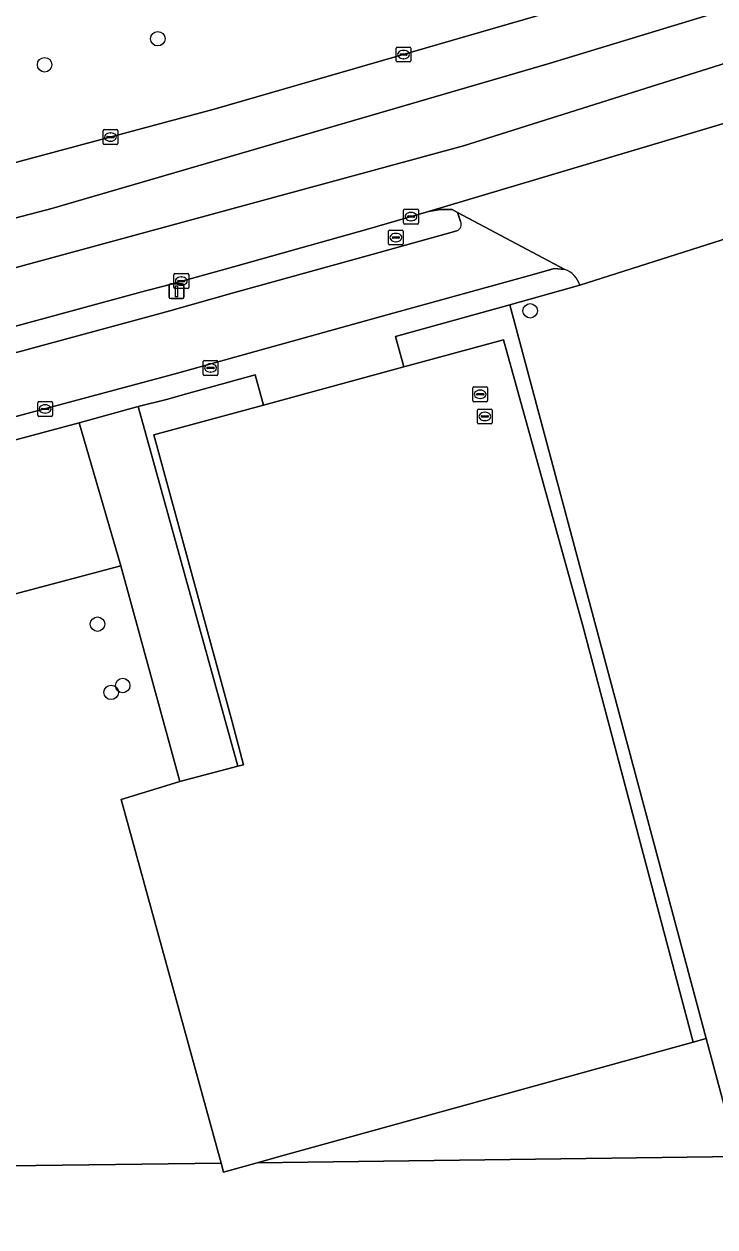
# Model space of a CAD drawing. Extents: x 161477 to 163040, y 383680 to 384871.
# Drawn here: x 162640.3 to 162686.9, y 384057.7 to 384139 of the extents above; entities that cross this region are included whole.
import ezdxf

# ---------------------------------------------------------------- set-up
doc = ezdxf.new("R2010")
doc.units = 0
for name, color, linetype in [('IMGEO_Berm_groen', 7, 'Continuous'), ('IMGEO_Berm_open', 7, 'Continuous'), ('IMGEO_Boom', 7, 'Continuous'), ('IMGEO_Erf', 7, 'Continuous'), ('IMGEO_Fietspad_gesloten', 7, 'Continuous'), ('IMGEO_Gemengd_bos', 7, 'Continuous'), ('IMGEO_Groenvoorziening', 7, 'Continuous'), ('IMGEO_Hek', 7, 'Continuous'), ('IMGEO_Kolk', 7, 'Continuous'), ('IMGEO_Lichtmast', 7, 'Continuous'), ('IMGEO_Loofbos', 7, 'Continuous'), ('IMGEO_Parkeervlak_halfverhard', 7, 'Continuous'), ('IMGEO_Rijbaan_lokaal_gesloten', 7, 'Continuous'), ('IMGEO_Rijbaan_lokaal_open', 7, 'Continuous'), ('IMGEO_Rioolput', 7, 'Continuous'), ('IMGEO_Voetpad_open', 7, 'Continuous')]:
    doc.layers.add(name, color=color, linetype=linetype)

msp = doc.modelspace()

# ---------------------------------------------------------------- linework, layer by layer
at = {"layer": 'IMGEO_Berm_groen'}
msp.add_lwpolyline([(162624.316, 384125.348), (162630.84, 384127.269), (162653.097, 384133.241), (162675.824, 384139.822)], dxfattribs=at)
at = {"layer": 'IMGEO_Berm_open'}
for points in [[(162669.737, 384125.657), (162669.534, 384126.257), (162669.155, 384126.473), (162668.374, 384126.475), (162667.569, 384126.325), (162663.369, 384125.113), (162653.838, 384122.42), (162649.683, 384121.292), (162648.447, 384120.958), (162638.856, 384118.353), (162638.79, 384118.336), (162639.308, 384116.69), (162648.941, 384119.295), (162650.1, 384119.613), (162654.297, 384120.805), (162663.823, 384123.443)], [(162663.823, 384123.443), (162668.763, 384124.811), (162669.489, 384125.014)]]:
    msp.add_lwpolyline(points, dxfattribs=at)
msp.add_arc((162669.287, 384125.461), 0.491, 294.30716, 23.51038, dxfattribs=at)
at = {"layer": 'IMGEO_Boom'}
for centre in [(162649.283, 384138.011), (162641.636, 384136.247), (162674.434, 384119.616), (162645.21, 384098.436), (162646.911, 384094.286), (162646.132, 384093.825)]:
    msp.add_circle(centre, 0.489, dxfattribs=at)
at = {"layer": 'IMGEO_Erf'}
msp.add_lwpolyline([(162798.926, 384159.33), (162786.436, 384156.561), (162774.712, 384153.21), (162758.143, 384148.027), (162747.545, 384144.493), (162690.866, 384125.557), (162687.83, 384124.545), (162677.779, 384121.339), (162673.066, 384120.031), (162686.326, 384070.434), (162688.461, 384062.449), (162691.841, 384062.161), (162692.367, 384062.116), (162692.853, 384062.075), (162705.998, 384060.956), (162860.58, 384047.792)], dxfattribs=at)
msp.add_lwpolyline([(162677.99, 384098.32), (162672.64, 384117.656), (162665.894, 384115.821), (162656.414, 384113.241), (162649.017, 384111.229), (162654.299, 384091.831), (162655.073, 384088.928), (162654.684, 384088.826), (162650.769, 384087.798), (162650.701, 384087.781), (162646.81, 384086.589), (162653.556, 384061.999), (162653.723, 384061.389), (162655.99, 384062.031), (162657.668, 384062.506), (162685.45, 384070.187)], close=True, dxfattribs=at)
at = {"layer": 'IMGEO_Fietspad_gesloten'}
for points in [[(162689.546, 384132.894), (162667.569, 384126.325), (162668.374, 384126.475), (162669.155, 384126.473), (162669.534, 384126.257), (162676.776, 384122.41)], [(162632.735, 384110.62), (162635.482, 384111.353), (162649.454, 384115.076), (162650.619, 384115.406), (162655.45, 384116.754), (162664.926, 384119.382), (162674.734, 384122.101), (162676.06, 384122.471), (162676.776, 384122.41), (162669.534, 384126.257), (162669.737, 384125.657)], [(162669.489, 384125.014), (162668.763, 384124.811), (162663.823, 384123.443), (162654.297, 384120.805), (162650.1, 384119.613), (162648.941, 384119.295), (162639.308, 384116.69), (162639.292, 384116.686), (162637.487, 384116.224), (162628.414, 384113.844), (162618.694, 384111.319)], [(162677.779, 384121.339), (162687.83, 384124.545)]]:
    msp.add_lwpolyline(points, dxfattribs=at)
for centre, radius, start, end in [((162669.287, 384125.461), 0.491, 294.30716, 23.51038), ((162676.294, 384120.953), 1.534, 14.55498, 71.68926)]:
    msp.add_arc(centre, radius, start, end, dxfattribs=at)
at = {"layer": 'IMGEO_Gemengd_bos'}
msp.add_lwpolyline([(162511.537, 384046.618), (162535.748, 384049.356), (162548.786, 384051.037), (162594.952, 384054.682), (162613.077, 384055.512), (162623.236, 384055.977), (162633.993, 384056.317), (162654.325, 384056.551), (162662.001, 384056.383), (162686.23, 384056.141), (162691.899, 384055.834), (162699.379, 384055.269), (162699.546, 384058.17), (162692.571, 384058.764), (162692.853, 384062.075), (162692.367, 384062.116), (162691.841, 384062.161), (162688.461, 384062.449), (162655.99, 384062.031), (162653.723, 384061.389), (162653.556, 384061.999), (162633.881, 384061.746), (162502.611, 384051.259)], dxfattribs=at)
at = {"layer": 'IMGEO_Groenvoorziening'}
msp.add_lwpolyline([(162656.414, 384113.241), (162655.867, 384115.289), (162651.375, 384114.043), (162649.863, 384113.625), (162647.967, 384113.145), (162654.684, 384088.826), (162655.073, 384088.928), (162654.299, 384091.831), (162649.017, 384111.229)], close=True, dxfattribs=at)
at = {"layer": 'IMGEO_Hek'}
for points in [[(162665.894, 384115.821), (162672.64, 384117.656), (162677.99, 384098.32)], [(162656.414, 384113.241), (162665.894, 384115.821)], [(162654.299, 384091.831), (162649.017, 384111.229), (162656.414, 384113.241)], [(162677.99, 384098.32), (162685.45, 384070.187), (162657.668, 384062.506), (162655.99, 384062.031), (162653.723, 384061.389), (162653.556, 384061.999), (162646.81, 384086.589), (162650.701, 384087.781), (162650.769, 384087.798)], [(162654.299, 384091.831), (162655.073, 384088.928)], [(162650.769, 384087.798), (162654.684, 384088.826)], [(162654.684, 384088.826), (162655.073, 384088.928)]]:
    msp.add_lwpolyline(points, dxfattribs=at)
at = {"layer": 'IMGEO_Kolk'}
for p, q in [((162665.38, 384136.513), (162665.38, 384137.365)), ((162665.455, 384137.439), (162666.307, 384137.439)), ((162665.639, 384136.933), (162665.639, 384136.945)), ((162666.077, 384136.896), (162665.679, 384136.896)), ((162665.682, 384136.982), (162666.08, 384136.982)), ((162665.868, 384137.219), (162665.893, 384137.219)), ((162666.123, 384136.945), (162666.123, 384136.933)), ((162666.381, 384137.365), (162666.381, 384136.513)), ((162666.307, 384136.439), (162665.455, 384136.439)), ((162665.891, 384136.659), (162665.866, 384136.659)), ((162645.588, 384130.936), (162645.588, 384131.788)), ((162645.663, 384131.862), (162646.515, 384131.862)), ((162646.589, 384131.788), (162646.589, 384130.936)), ((162645.847, 384131.356), (162645.847, 384131.368)), ((162646.285, 384131.319), (162645.887, 384131.319)), ((162645.89, 384131.405), (162646.288, 384131.405)), ((162646.099, 384131.082), (162646.074, 384131.082)), ((162646.076, 384131.642), (162646.101, 384131.642)), ((162646.331, 384131.368), (162646.331, 384131.356)), ((162646.515, 384130.862), (162645.663, 384130.862)), ((162665.883, 384125.557), (162665.883, 384126.409)), ((162665.958, 384126.483), (162666.81, 384126.483)), ((162666.371, 384126.263), (162666.396, 384126.263)), ((162666.884, 384126.409), (162666.884, 384125.557)), ((162666.81, 384125.483), (162665.958, 384125.483)), ((162666.142, 384125.977), (162666.142, 384125.989)), ((162666.58, 384125.94), (162666.182, 384125.94)), ((162666.185, 384126.026), (162666.583, 384126.026)), ((162666.394, 384125.703), (162666.369, 384125.703)), ((162666.626, 384125.989), (162666.626, 384125.977)), ((162650.368, 384121.202), (162650.368, 384122.054)), ((162650.443, 384122.128), (162651.295, 384122.128)), ((162651.369, 384122.054), (162651.369, 384121.202)), ((162650.627, 384121.622), (162650.627, 384121.634)), ((162651.065, 384121.585), (162650.667, 384121.585)), ((162650.67, 384121.671), (162651.068, 384121.671)), ((162650.879, 384121.348), (162650.854, 384121.348)), ((162650.856, 384121.908), (162650.881, 384121.908)), ((162651.111, 384121.634), (162651.111, 384121.622)), ((162651.295, 384121.128), (162650.443, 384121.128)), ((162652.343, 384115.327), (162652.343, 384116.179)), ((162652.418, 384116.253), (162653.27, 384116.253)), ((162652.602, 384115.747), (162652.602, 384115.759)), ((162653.04, 384115.71), (162652.642, 384115.71)), ((162652.645, 384115.796), (162653.043, 384115.796)), ((162652.831, 384116.033), (162652.856, 384116.033)), ((162653.086, 384115.759), (162653.086, 384115.747)), ((162653.344, 384116.179), (162653.344, 384115.327)), ((162653.27, 384115.253), (162652.418, 384115.253)), ((162652.854, 384115.473), (162652.829, 384115.473)), ((162641.174, 384112.554), (162641.174, 384113.406)), ((162641.249, 384113.48), (162642.101, 384113.48)), ((162641.662, 384113.26), (162641.687, 384113.26)), ((162642.175, 384113.406), (162642.175, 384112.554)), ((162642.101, 384112.48), (162641.249, 384112.48)), ((162641.433, 384112.974), (162641.433, 384112.986)), ((162641.871, 384112.937), (162641.473, 384112.937)), ((162641.476, 384113.023), (162641.874, 384113.023)), ((162641.685, 384112.7), (162641.66, 384112.7)), ((162641.917, 384112.986), (162641.917, 384112.974))]:
    msp.add_line(p, q, dxfattribs=at)
for points in [[(162665.38, 384136.513), (162665.38, 384137.365)], [(162665.455, 384137.439), (162666.307, 384137.439)], [(162666.381, 384137.365), (162666.381, 384136.513)], [(162666.307, 384136.439), (162665.455, 384136.439)], [(162645.588, 384130.936), (162645.588, 384131.788)], [(162645.663, 384131.862), (162646.515, 384131.862)], [(162646.589, 384131.788), (162646.589, 384130.936)], [(162646.515, 384130.862), (162645.663, 384130.862)], [(162665.883, 384125.557), (162665.883, 384126.409)], [(162665.958, 384126.483), (162666.81, 384126.483)], [(162666.884, 384126.409), (162666.884, 384125.557)], [(162666.81, 384125.483), (162665.958, 384125.483)], [(162650.368, 384121.202), (162650.368, 384122.054)], [(162650.443, 384122.128), (162651.295, 384122.128)], [(162651.369, 384122.054), (162651.369, 384121.202)], [(162651.295, 384121.128), (162650.443, 384121.128)], [(162652.343, 384115.327), (162652.343, 384116.179)], [(162652.418, 384116.253), (162653.27, 384116.253)], [(162653.344, 384116.179), (162653.344, 384115.327)], [(162653.27, 384115.253), (162652.418, 384115.253)], [(162641.174, 384112.554), (162641.174, 384113.406)], [(162641.249, 384113.48), (162642.101, 384113.48)], [(162642.175, 384113.406), (162642.175, 384112.554)], [(162642.101, 384112.48), (162641.249, 384112.48)]]:
    msp.add_lwpolyline(points, dxfattribs=at)
for centre, radius, start, end in [((162665.457, 384137.363), 0.0765, 91.55205, 178.44795), ((162665.457, 384137.363), 0.0765, 91.55205, 178.44795), ((162665.679, 384136.942), 0.0403, 85.87752, 175.75265), ((162665.676, 384136.932), 0.0366, 178.93798, 274.71019), ((162666.08, 384136.939), 0.043, 264.86636, 352.45326), ((162666.084, 384136.944), 0.0386, 1.73085, 96.63898), ((162666.305, 384137.363), 0.0765, 1.55205, 88.44795), ((162666.305, 384137.363), 0.0765, 1.55205, 88.44795), ((162665.457, 384136.515), 0.0765, 181.55205, 268.44795), ((162665.457, 384136.515), 0.0765, 181.55205, 268.44795), ((162666.305, 384136.515), 0.0765, 271.55205, 358.44795), ((162666.305, 384136.515), 0.0765, 271.55205, 358.44795), ((162645.665, 384131.786), 0.0765, 91.55205, 178.44795), ((162645.665, 384131.786), 0.0765, 91.55205, 178.44795), ((162646.513, 384131.786), 0.0765, 1.55205, 88.44795), ((162646.513, 384131.786), 0.0765, 1.55205, 88.44795), ((162645.887, 384131.365), 0.0403, 85.87752, 175.75265), ((162645.884, 384131.355), 0.0366, 178.93798, 274.71019), ((162646.288, 384131.362), 0.043, 264.86636, 352.45326), ((162646.292, 384131.367), 0.0386, 1.73085, 96.63898), ((162645.665, 384130.938), 0.0765, 181.55205, 268.44795), ((162645.665, 384130.938), 0.0765, 181.55205, 268.44795), ((162646.513, 384130.938), 0.0765, 271.55205, 358.44795), ((162646.513, 384130.938), 0.0765, 271.55205, 358.44795), ((162665.96, 384126.407), 0.0765, 91.55205, 178.44795), ((162665.96, 384126.407), 0.0765, 91.55205, 178.44795), ((162666.808, 384126.407), 0.0765, 1.55205, 88.44795), ((162666.808, 384126.407), 0.0765, 1.55205, 88.44795), ((162665.96, 384125.559), 0.0765, 181.55205, 268.44795), ((162665.96, 384125.559), 0.0765, 181.55205, 268.44795), ((162666.182, 384125.986), 0.0403, 85.87752, 175.75265), ((162666.179, 384125.976), 0.0366, 178.93798, 274.71019), ((162666.583, 384125.983), 0.043, 264.86636, 352.45326), ((162666.587, 384125.988), 0.0386, 1.73085, 96.63898), ((162666.808, 384125.559), 0.0765, 271.55205, 358.44795), ((162666.808, 384125.559), 0.0765, 271.55205, 358.44795), ((162650.445, 384122.052), 0.0765, 91.55205, 178.44795), ((162650.445, 384122.052), 0.0765, 91.55205, 178.44795), ((162651.293, 384122.052), 0.0765, 1.55205, 88.44795), ((162651.293, 384122.052), 0.0765, 1.55205, 88.44795), ((162650.667, 384121.631), 0.0403, 85.87752, 175.75265), ((162650.664, 384121.621), 0.0366, 178.93798, 274.71019), ((162651.068, 384121.628), 0.043, 264.86636, 352.45326), ((162651.072, 384121.633), 0.0386, 1.73085, 96.63898), ((162650.445, 384121.204), 0.0765, 181.55205, 268.44795), ((162650.445, 384121.204), 0.0765, 181.55205, 268.44795), ((162651.293, 384121.204), 0.0765, 271.55205, 358.44795), ((162651.293, 384121.204), 0.0765, 271.55205, 358.44795), ((162652.42, 384116.177), 0.0765, 91.55205, 178.44795), ((162652.42, 384116.177), 0.0765, 91.55205, 178.44795), ((162652.642, 384115.756), 0.0403, 85.87752, 175.75265), ((162652.639, 384115.746), 0.0366, 178.93798, 274.71019), ((162653.043, 384115.753), 0.043, 264.86636, 352.45326), ((162653.047, 384115.758), 0.0386, 1.73085, 96.63898), ((162653.268, 384116.177), 0.0765, 1.55205, 88.44795), ((162653.268, 384116.177), 0.0765, 1.55205, 88.44795), ((162652.42, 384115.329), 0.0765, 181.55205, 268.44795), ((162652.42, 384115.329), 0.0765, 181.55205, 268.44795), ((162653.268, 384115.329), 0.0765, 271.55205, 358.44795), ((162653.268, 384115.329), 0.0765, 271.55205, 358.44795), ((162641.251, 384113.404), 0.0765, 91.55205, 178.44795), ((162641.251, 384113.404), 0.0765, 91.55205, 178.44795), ((162642.099, 384113.404), 0.0765, 1.55205, 88.44795), ((162642.099, 384113.404), 0.0765, 1.55205, 88.44795), ((162641.251, 384112.556), 0.0765, 181.55205, 268.44795), ((162641.251, 384112.556), 0.0765, 181.55205, 268.44795), ((162641.473, 384112.983), 0.0403, 85.87752, 175.75265), ((162641.47, 384112.973), 0.0366, 178.93798, 274.71019), ((162641.874, 384112.98), 0.043, 264.86636, 352.45326), ((162641.878, 384112.985), 0.0386, 1.73085, 96.63898), ((162642.099, 384112.556), 0.0765, 271.55205, 358.44795), ((162642.099, 384112.556), 0.0765, 271.55205, 358.44795)]:
    msp.add_arc(centre, radius, start, end, dxfattribs=at)
for centre, major_axis, ratio, start_param, end_param in [((162665.867, 384136.939), (-0.387, 0.002), 0.722429, 4.712389, 7.853982), ((162665.892, 384136.939), (-0.39, 0.002), 0.717154, 1.570796, 4.712389), ((162646.075, 384131.362), (-0.387, 0.002), 0.722429, 4.712389, 7.853982), ((162646.1, 384131.362), (-0.39, 0.002), 0.717154, 1.570796, 4.712389), ((162666.37, 384125.983), (-0.387, 0.002), 0.722429, 4.712389, 7.853982), ((162666.395, 384125.983), (-0.39, 0.002), 0.717154, 1.570796, 4.712389), ((162650.855, 384121.628), (-0.387, 0.002), 0.722429, 4.712389, 7.853982), ((162650.88, 384121.628), (-0.39, 0.002), 0.717154, 1.570796, 4.712389), ((162652.83, 384115.753), (-0.387, 0.002), 0.722429, 4.712389, 7.853982), ((162652.855, 384115.753), (-0.39, 0.002), 0.717154, 1.570796, 4.712389), ((162641.661, 384112.98), (-0.387, 0.002), 0.722429, 4.712389, 7.853982), ((162641.686, 384112.98), (-0.39, 0.002), 0.717154, 1.570796, 4.712389)]:
    msp.add_ellipse(centre, major_axis=major_axis, ratio=ratio, start_param=start_param, end_param=end_param, dxfattribs=at)
at = {"layer": 'IMGEO_Lichtmast'}
for p, q in [((162650.055, 384120.537), (162650.055, 384121.337)), ((162650.055, 384121.337), (162650.055, 384120.537)), ((162650.155, 384121.437), (162650.945, 384121.437)), ((162650.945, 384121.437), (162650.155, 384121.437)), ((162651.045, 384121.337), (162651.045, 384120.537)), ((162651.045, 384120.537), (162651.045, 384121.337)), ((162650.945, 384120.437), (162650.155, 384120.437)), ((162650.155, 384120.437), (162650.945, 384120.437))]:
    msp.add_line(p, q, dxfattribs=at)
msp.add_lwpolyline([(162650.475, 384121.312), (162650.625, 384121.312), (162650.625, 384120.562), (162650.475, 384120.562), (162650.475, 384121.312)], dxfattribs=at)
for centre, start, end in [((162650.155, 384121.337), 90, 180), ((162650.155, 384121.337), 90, 180), ((162650.945, 384121.337), 0, 90), ((162650.945, 384121.337), 360, 90), ((162650.155, 384120.537), 180, 270), ((162650.155, 384120.537), 180, 270), ((162650.945, 384120.537), 270, 0), ((162650.945, 384120.537), 270, 0)]:
    msp.add_arc(centre, 0.1, start, end, dxfattribs=at)
at = {"layer": 'IMGEO_Loofbos'}
for points in [[(162673.066, 384120.031), (162665.334, 384117.884), (162665.894, 384115.821), (162672.64, 384117.656), (162677.99, 384098.32), (162685.45, 384070.187), (162686.326, 384070.434)], [(162646.81, 384086.589), (162650.701, 384087.781), (162650.769, 384087.798), (162646.776, 384102.377), (162635.654, 384099.426), (162634.214, 384104.529), (162632.931, 384109.111), (162621.991, 384106.209), (162633.881, 384061.746), (162653.556, 384061.999)], [(162686.326, 384070.434), (162685.45, 384070.187), (162657.668, 384062.506), (162655.99, 384062.031), (162688.461, 384062.449)]]:
    msp.add_lwpolyline(points, close=True, dxfattribs=at)
at = {"layer": 'IMGEO_Parkeervlak_halfverhard'}
msp.add_lwpolyline([(162643.973, 384112.033), (162636.037, 384109.915), (162635.853, 384109.878), (162632.931, 384109.111), (162634.214, 384104.529), (162635.654, 384099.426), (162646.776, 384102.377)], close=True, dxfattribs=at)
at = {"layer": 'IMGEO_Rijbaan_lokaal_gesloten'}
msp.add_lwpolyline([(162837.879, 384180.597), (162833.796, 384184.545), (162811.896, 384183.719), (162790.535, 384176.153), (162766.949, 384166.808), (162738.69, 384156.795), (162712.879, 384147.672), (162675.719, 384136.324), (162642.12, 384126.533), (162609.421, 384117.982), (162609.236, 384114.248), (162669.934, 384130.761), (162722.002, 384147.227), (162768.062, 384163.915), (162811.674, 384179.936)], close=True, dxfattribs=at)
for points in [[(162841.697, 384176.906), (162837.879, 384180.597), (162811.674, 384179.936), (162768.062, 384163.915), (162722.002, 384147.227), (162669.934, 384130.761), (162609.236, 384114.248)], [(162698.674, 384146.845), (162684.249, 384142.419), (162683.95, 384142.327), (162675.824, 384139.822), (162653.097, 384133.241), (162630.84, 384127.269), (162624.316, 384125.348), (162609.604, 384121.678), (162609.421, 384117.982), (162642.12, 384126.533), (162675.719, 384136.324), (162712.879, 384147.672)], [(162620.162, 384113.502), (162637.008, 384117.872), (162638.79, 384118.336), (162638.856, 384118.353), (162648.447, 384120.958), (162649.683, 384121.292), (162653.838, 384122.42), (162663.369, 384125.113), (162667.569, 384126.325), (162689.546, 384132.894), (162718.062, 384141.965)]]:
    msp.add_lwpolyline(points, dxfattribs=at)
at = {"layer": 'IMGEO_Rijbaan_lokaal_open'}
msp.add_lwpolyline([(162647.967, 384113.145), (162643.973, 384112.033), (162646.776, 384102.377), (162650.769, 384087.798), (162654.684, 384088.826)], close=True, dxfattribs=at)
at = {"layer": 'IMGEO_Rioolput'}
for p, q in [((162664.865, 384124.143), (162664.865, 384124.995)), ((162664.94, 384125.069), (162665.792, 384125.069)), ((162665.124, 384124.563), (162665.124, 384124.575)), ((162665.562, 384124.526), (162665.164, 384124.526)), ((162665.167, 384124.612), (162665.565, 384124.612)), ((162665.353, 384124.849), (162665.378, 384124.849)), ((162665.608, 384124.575), (162665.608, 384124.563)), ((162665.866, 384124.995), (162665.866, 384124.143)), ((162665.792, 384124.069), (162664.94, 384124.069)), ((162665.376, 384124.289), (162665.351, 384124.289)), ((162670.55, 384113.547), (162670.55, 384114.399)), ((162670.625, 384114.473), (162671.477, 384114.473)), ((162670.809, 384113.967), (162670.809, 384113.979)), ((162671.247, 384113.93), (162670.849, 384113.93)), ((162670.852, 384114.016), (162671.25, 384114.016)), ((162671.038, 384114.253), (162671.063, 384114.253)), ((162671.293, 384113.979), (162671.293, 384113.967)), ((162671.551, 384114.399), (162671.551, 384113.547)), ((162671.477, 384113.473), (162670.625, 384113.473)), ((162671.061, 384113.693), (162671.036, 384113.693)), ((162670.875, 384112.05), (162670.875, 384112.902)), ((162670.95, 384112.976), (162671.802, 384112.976)), ((162671.134, 384112.47), (162671.134, 384112.482)), ((162671.572, 384112.433), (162671.174, 384112.433)), ((162671.177, 384112.519), (162671.575, 384112.519)), ((162671.363, 384112.756), (162671.388, 384112.756)), ((162671.618, 384112.482), (162671.618, 384112.47)), ((162671.876, 384112.902), (162671.876, 384112.05)), ((162671.802, 384111.976), (162670.95, 384111.976)), ((162671.386, 384112.196), (162671.361, 384112.196))]:
    msp.add_line(p, q, dxfattribs=at)
for points in [[(162664.865, 384124.143), (162664.865, 384124.995)], [(162664.94, 384125.069), (162665.792, 384125.069)], [(162665.866, 384124.995), (162665.866, 384124.143)], [(162665.792, 384124.069), (162664.94, 384124.069)], [(162670.55, 384113.547), (162670.55, 384114.399)], [(162670.625, 384114.473), (162671.477, 384114.473)], [(162671.551, 384114.399), (162671.551, 384113.547)], [(162671.477, 384113.473), (162670.625, 384113.473)], [(162670.875, 384112.05), (162670.875, 384112.902)], [(162670.95, 384112.976), (162671.802, 384112.976)], [(162671.876, 384112.902), (162671.876, 384112.05)], [(162671.802, 384111.976), (162670.95, 384111.976)]]:
    msp.add_lwpolyline(points, dxfattribs=at)
for centre, radius, start, end in [((162664.942, 384124.993), 0.0765, 91.55205, 178.44795), ((162664.942, 384124.993), 0.0765, 91.55205, 178.44795), ((162665.164, 384124.572), 0.0403, 85.87752, 175.75265), ((162665.161, 384124.562), 0.0366, 178.93798, 274.71019), ((162665.565, 384124.569), 0.043, 264.86636, 352.45326), ((162665.569, 384124.574), 0.0386, 1.73085, 96.63898), ((162665.79, 384124.993), 0.0765, 1.55205, 88.44795), ((162665.79, 384124.993), 0.0765, 1.55205, 88.44795), ((162664.942, 384124.145), 0.0765, 181.55205, 268.44795), ((162664.942, 384124.145), 0.0765, 181.55205, 268.44795), ((162665.79, 384124.145), 0.0765, 271.55205, 358.44795), ((162665.79, 384124.145), 0.0765, 271.55205, 358.44795), ((162670.627, 384114.397), 0.0765, 91.55205, 178.44795), ((162670.627, 384114.397), 0.0765, 91.55205, 178.44795), ((162670.849, 384113.976), 0.0403, 85.87752, 175.75265), ((162670.846, 384113.966), 0.0366, 178.93798, 274.71019), ((162671.25, 384113.973), 0.043, 264.86636, 352.45326), ((162671.254, 384113.978), 0.0386, 1.73085, 96.63898), ((162671.475, 384114.397), 0.0765, 1.55205, 88.44795), ((162671.475, 384114.397), 0.0765, 1.55205, 88.44795), ((162670.627, 384113.549), 0.0765, 181.55205, 268.44795), ((162670.627, 384113.549), 0.0765, 181.55205, 268.44795), ((162671.475, 384113.549), 0.0765, 271.55205, 358.44795), ((162671.475, 384113.549), 0.0765, 271.55205, 358.44795), ((162670.952, 384112.9), 0.0765, 91.55205, 178.44795), ((162670.952, 384112.9), 0.0765, 91.55205, 178.44795), ((162671.174, 384112.479), 0.0403, 85.87752, 175.75265), ((162671.171, 384112.469), 0.0366, 178.93798, 274.71019), ((162671.575, 384112.476), 0.043, 264.86636, 352.45326), ((162671.579, 384112.481), 0.0386, 1.73085, 96.63898), ((162671.8, 384112.9), 0.0765, 1.55205, 88.44795), ((162671.8, 384112.9), 0.0765, 1.55205, 88.44795), ((162670.952, 384112.052), 0.0765, 181.55205, 268.44795), ((162670.952, 384112.052), 0.0765, 181.55205, 268.44795), ((162671.8, 384112.052), 0.0765, 271.55205, 358.44795), ((162671.8, 384112.052), 0.0765, 271.55205, 358.44795)]:
    msp.add_arc(centre, radius, start, end, dxfattribs=at)
for centre, major_axis, ratio, start_param, end_param in [((162665.352, 384124.569), (-0.387, 0.002), 0.722429, 4.712389, 7.853982), ((162665.377, 384124.569), (-0.39, 0.002), 0.717154, 1.570796, 4.712389), ((162671.037, 384113.973), (-0.387, 0.002), 0.722429, 4.712389, 7.853982), ((162671.062, 384113.973), (-0.39, 0.002), 0.717154, 1.570796, 4.712389), ((162671.362, 384112.476), (-0.387, 0.002), 0.722429, 4.712389, 7.853982), ((162671.387, 384112.476), (-0.39, 0.002), 0.717154, 1.570796, 4.712389)]:
    msp.add_ellipse(centre, major_axis=major_axis, ratio=ratio, start_param=start_param, end_param=end_param, dxfattribs=at)
at = {"layer": 'IMGEO_Voetpad_open'}
for points in [[(162676.776, 384122.41), (162676.06, 384122.471), (162674.734, 384122.101), (162664.926, 384119.382), (162655.45, 384116.754), (162650.619, 384115.406), (162649.454, 384115.076), (162635.482, 384111.353), (162632.735, 384110.62), (162622.181, 384107.853)], [(162632.931, 384109.111), (162635.853, 384109.878), (162636.037, 384109.915), (162643.973, 384112.033), (162647.967, 384113.145), (162649.863, 384113.625), (162651.375, 384114.043), (162655.867, 384115.289), (162656.414, 384113.241), (162665.894, 384115.821), (162665.334, 384117.884), (162673.066, 384120.031), (162677.779, 384121.339)]]:
    msp.add_lwpolyline(points, dxfattribs=at)
msp.add_arc((162676.294, 384120.953), 1.534, 14.55498, 71.68926, dxfattribs=at)

doc.saveas('drawing.dxf')
